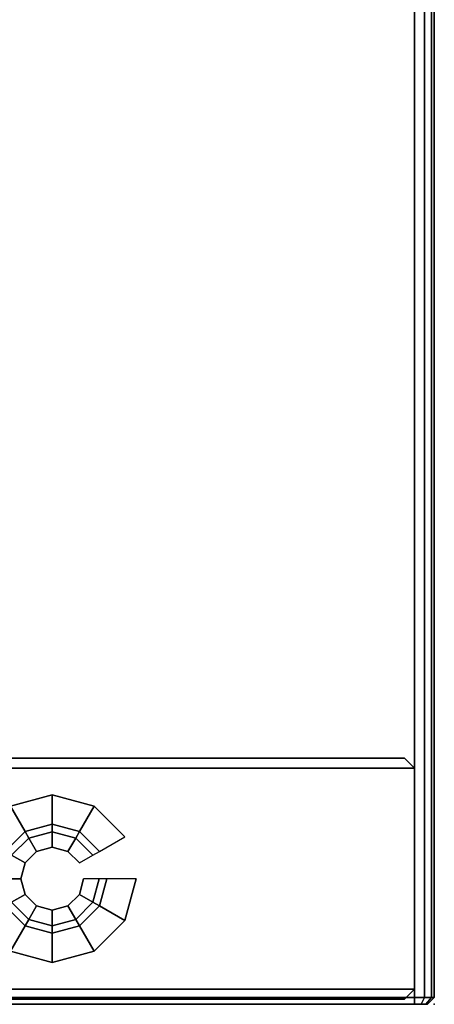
# Model space of a CAD drawing. Header units: inches. Extents: x 10 to 684, y -49 to 81.
# Tile 515 of 1056: x 483.17 to 485.65, y -41.33 to -35.45. Entities that reach past the tile are written whole.
import ezdxf

# ---------------------------------------------------------------- set-up
doc = ezdxf.new("R2010")
doc.units = ezdxf.units.IN
doc.header["$MEASUREMENT"] = 0
for name, color, linetype in [('A-FURN-3-NODE', 7, 'Continuous'), ('A-FURN-3-WKSF-SUPPORT', 252, 'Continuous'), ('A-FURN-3-WKSF-SUPPORT-GLIDE', 252, 'Continuous'), ('A-FURN-3-WKSF-SUPPORT-TRIM', 250, 'Continuous'), ('A-FURN-3-WKSF-TOP', 254, 'Continuous'), ('A-FURN-3-WKSF-TRIM', 252, 'Continuous')]:
    doc.layers.add(name, color=color, linetype=linetype)

# ---------------------------------------------------------------- blocks, each defined once
blk = doc.blocks.new('ZXFS-2400-LNEJ-3D-3')
at = {"layer": 'A-FURN-3-NODE'}
for p in [(0, -24), (0.75, -24), (1.5, -24)]:
    blk.add_point(p, dxfattribs=at)
at = {"layer": 'A-FURN-3-WKSF-SUPPORT'}
for points in [[(0.03, -0.262, 27.69), (0.03, -0.262, 0.5), (0.03, -23.822, 0.5), (0.03, -23.822, 27.69)], [(1.47, -0.262, 27.69), (1.47, -23.822, 27.69), (1.47, -23.822, 0.5), (1.47, -0.262, 0.5)]]:
    blk.add_3dface(points, dxfattribs=at)
at = {"layer": 'A-FURN-3-WKSF-SUPPORT-TRIM'}
for points in [[(0.03, -23.822, 27.69), (0.09, -23.882, 27.75), (0.09, -0.202, 27.75), (0.03, -0.262, 27.69)], [(0.09, -0.202, 27.75), (0.09, -23.882, 27.75), (1.41, -23.882, 27.75), (1.41, -0.202, 27.75)], [(1.47, -23.822, 27.69), (1.47, -0.262, 27.69), (1.41, -0.202, 27.75), (1.41, -23.882, 27.75)], [(0.03, -23.822, 0.5), (0.09, -23.882, 0.5), (0.09, -23.882, 27.75), (0.03, -23.822, 27.69)], [(1.47, -23.822, 0.5), (1.47, -23.822, 27.69), (1.41, -23.882, 27.75), (1.41, -23.882, 0.5)], [(0.09, -23.882, 27.75), (0.09, -23.882, 0.5), (1.41, -23.882, 0.5), (1.41, -23.882, 27.75)]]:
    blk.add_3dface(points, dxfattribs=at)
at = {"layer": 'A-FURN-3-WKSF-SUPPORT-GLIDE', "linetype": 'ByBlock'}
mesh = blk.add_polymesh((12, 8), dxfattribs=dict(at, m_close=True))
for k, corner in enumerate([(0.75, -22.22), (0.75, -22.22, 0.1848), (0.75, -22.0454, 0.1848), (0.75, -22.0454, 0.2439), (0.75, -22.0005, 0.2439), (0.75, -22.0005, 0.4431), (0.75, -21.9073, 0.4431), (0.75, -21.9073, 0.5), (0.5, -22.153), (0.5, -22.153, 0.1848), (0.5873, -22.0018, 0.1848), (0.5873, -22.0018, 0.2439), (0.6097, -21.9629, 0.2439), (0.6097, -21.9629, 0.4431), (0.6563, -21.8822, 0.4431), (0.6563, -21.8822, 0.5), (0.317, -21.97), (0.317, -21.97, 0.1848), (0.4682, -21.8827, 0.1848), (0.4682, -21.8827, 0.2439), (0.5071, -21.8603, 0.2439), (0.5071, -21.8603, 0.4431), (0.5878, -21.8137, 0.4431), (0.5878, -21.8137, 0.5), (0.25, -21.72), (0.25, -21.72, 0.1848), (0.4246, -21.72, 0.1848), (0.4246, -21.72, 0.2439), (0.4695, -21.72, 0.2439), (0.4695, -21.72, 0.4431), (0.5627, -21.72, 0.4431), (0.5627, -21.72, 0.5), (0.317, -21.47), (0.317, -21.47, 0.1848), (0.4682, -21.5573, 0.1848), (0.4682, -21.5573, 0.2439), (0.5071, -21.5797, 0.2439), (0.5071, -21.5797, 0.4431), (0.5878, -21.6263, 0.4431), (0.5878, -21.6263, 0.5), (0.5, -21.287), (0.5, -21.287, 0.1848), (0.5873, -21.4382, 0.1848), (0.5873, -21.4382, 0.2439), (0.6097, -21.4771, 0.2439), (0.6097, -21.4771, 0.4431), (0.6563, -21.5578, 0.4431), (0.6563, -21.5578, 0.5), (0.75, -21.22), (0.75, -21.22, 0.1848), (0.75, -21.3946, 0.1848), (0.75, -21.3946, 0.2439), (0.75, -21.4395, 0.2439), (0.75, -21.4395, 0.4431), (0.75, -21.5327, 0.4431), (0.75, -21.5327, 0.5), (1, -21.287), (1, -21.287, 0.1848), (0.9127, -21.4382, 0.1848), (0.9127, -21.4382, 0.2439), (0.8903, -21.4771, 0.2439), (0.8903, -21.4771, 0.4431), (0.8437, -21.5578, 0.4431), (0.8437, -21.5578, 0.5), (1.183, -21.47), (1.183, -21.47, 0.1848), (1.0318, -21.5573, 0.1848), (1.0318, -21.5573, 0.2439), (0.9929, -21.5797, 0.2439), (0.9929, -21.5797, 0.4431), (0.9122, -21.6263, 0.4431), (0.9122, -21.6263, 0.5), (1.25, -21.72), (1.25, -21.72, 0.1848), (1.0754, -21.72, 0.1848), (1.0754, -21.72, 0.2439), (1.0305, -21.72, 0.2439), (1.0305, -21.72, 0.4431), (0.9373, -21.72, 0.4431), (0.9373, -21.72, 0.5), (1.183, -21.97), (1.183, -21.97, 0.1848), (1.0318, -21.8827, 0.1848), (1.0318, -21.8827, 0.2439), (0.9929, -21.8603, 0.2439), (0.9929, -21.8603, 0.4431), (0.9122, -21.8137, 0.4431), (0.9122, -21.8137, 0.5), (1, -22.153), (1, -22.153, 0.1848), (0.9127, -22.0018, 0.1848), (0.9127, -22.0018, 0.2439), (0.8903, -21.9629, 0.2439), (0.8903, -21.9629, 0.4431), (0.8437, -21.8822, 0.4431), (0.8437, -21.8822, 0.5)]):
    mesh.set_mesh_vertex(divmod(k, 8), corner)
blk = doc.blocks.new('WURA-2460-LJSA-3D-3')
at = {"layer": 'A-FURN-3-NODE'}
blk.add_point((0, -24), dxfattribs=at)
at = {"layer": 'A-FURN-3-WKSF-TOP'}
for points, invisible_edges in [([(26.3731, -0.04, 29), (0.04, -0.04, 29), (0.04, -23.882, 29), (27.3772, -1.0441, 29)], 4), ([(0.04, -23.882, 27.75), (0.04, -0.04, 27.75), (26.3731, -0.04, 27.75), (27.3772, -1.0441, 27.75)], 8), ([(27.9021, -1.3948, 29), (27.6224, -1.2453, 29), (27.3772, -1.0441, 29), (0.04, -23.882, 29)], 12), ([(27.3772, -1.0441, 27.75), (27.6224, -1.2453, 27.75), (27.9021, -1.3948, 27.75), (0.04, -23.882, 27.75)], 12), ([(28.5213, -1.518, 29), (28.2057, -1.4869, 29), (27.9021, -1.3948, 29), (0.04, -23.882, 29)], 12), ([(27.9021, -1.3948, 27.75), (28.2057, -1.4869, 27.75), (28.5213, -1.518, 27.75), (0.04, -23.882, 27.75)], 12), ([(28.5213, -1.518, 29), (0.04, -23.882, 29), (59.96, -23.882, 29), (31.4787, -1.518, 29)], 5), ([(59.96, -23.882, 27.75), (0.04, -23.882, 27.75), (28.5213, -1.518, 27.75), (31.4787, -1.518, 27.75)], 10)]:
    blk.add_3dface(points, dxfattribs=dict(at, invisible_edges=invisible_edges))
at = {"layer": 'A-FURN-3-WKSF-TRIM'}
for points, invisible_edges in [([(0, 0, 28.96), (0, 0, 27.79), (0, -23.882, 27.79), (0, -23.882, 28.96)], 4), ([(0, -23.882, 28.96), (0, -23.882, 27.79), (0, -23.921, 27.8005), (0, -23.921, 28.9495)], 5), ([(0, -23.921, 28.9495), (0, -23.921, 27.8005), (0, -23.9495, 27.829), (0, -23.9495, 28.921)], 5), ([(0, -23.9495, 28.921), (0, -23.9495, 27.829), (0, -23.96, 27.868), (0, -23.96, 28.882)], 1)]:
    blk.add_3dface(points, dxfattribs=dict(at, invisible_edges=invisible_edges))
for points in [[(0.04, -23.882, 27.75), (0, -23.882, 27.79), (0, 0, 27.79), (0.04, -0.04, 27.75)], [(0.04, -0.04, 29), (0, 0, 28.96), (0, -23.882, 28.96), (0.04, -23.882, 29)], [(0.04, -24, 28.882), (0, -23.96, 28.882), (0, -23.96, 27.868), (0.04, -24, 27.868)], [(0.04, -24, 28.882), (0.04, -24, 27.868), (59.96, -24, 27.868), (59.96, -24, 28.882)]]:
    blk.add_3dface(points, dxfattribs=at)
mesh = blk.add_polymesh((2, 4), dxfattribs=at)
for k, corner in enumerate([(0, -23.96, 27.868), (0, -23.9495, 27.829), (0, -23.921, 27.8005), (0, -23.882, 27.79), (0.04, -24, 27.868), (0.04, -23.9842, 27.809), (0.04, -23.941, 27.7658), (0.04, -23.882, 27.75)]):
    mesh.set_mesh_vertex(divmod(k, 4), corner)
mesh = blk.add_polymesh((2, 4), dxfattribs=at)
for k, corner in enumerate([(0, -23.882, 28.96), (0, -23.921, 28.9495), (0, -23.9495, 28.921), (0, -23.96, 28.882), (0.04, -23.882, 29), (0.04, -23.941, 28.9842), (0.04, -23.9842, 28.941), (0.04, -24, 28.882)]):
    mesh.set_mesh_vertex(divmod(k, 4), corner)
mesh = blk.add_polymesh((2, 4), dxfattribs=at)
for k, corner in enumerate([(0.04, -23.882, 29), (0.04, -23.941, 28.9842), (0.04, -23.9842, 28.941), (0.04, -24, 28.882), (59.96, -23.882, 29), (59.96, -23.941, 28.9842), (59.96, -23.9842, 28.941), (59.96, -24, 28.882)]):
    mesh.set_mesh_vertex(divmod(k, 4), corner)
mesh = blk.add_polymesh((2, 4), dxfattribs=at)
for k, corner in enumerate([(0.04, -24, 27.868), (0.04, -23.9842, 27.809), (0.04, -23.941, 27.7658), (0.04, -23.882, 27.75), (59.96, -24, 27.868), (59.96, -23.9842, 27.809), (59.96, -23.941, 27.7658), (59.96, -23.882, 27.75)]):
    mesh.set_mesh_vertex(divmod(k, 4), corner)

msp = doc.modelspace()

# ---------------------------------------------------------------- block references
at = {"rotation": 90.00000000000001}
for name in ['WURA-2460-LJSA-3D-3', 'ZXFS-2400-LNEJ-3D-3']:
    msp.add_blockref(name, (461.6482, -41.3271), dxfattribs=at)

doc.saveas('drawing.dxf')
